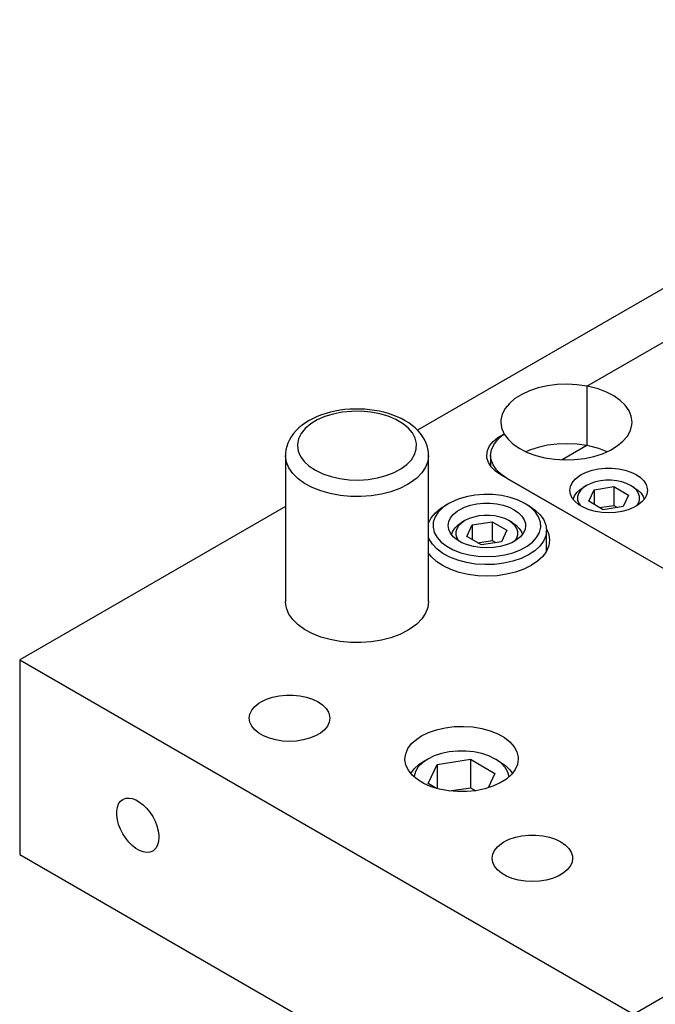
# Model space of a CAD drawing. Header units: inches. Extents: x 3 to 351, y 4 to 271.
# Tile 479 of 530: x 198.51 to 201.84, y 253.04 to 258.2. Entities that reach past the tile are written whole.
import ezdxf

# ---------------------------------------------------------------- set-up
doc = ezdxf.new("R2010")
doc.units = ezdxf.units.IN
doc.header["$LTSCALE"] = 0.5
doc.header["$MEASUREMENT"] = 0
doc.layers.add('DSS', color=7, linetype='Continuous')

msp = doc.modelspace()

# ---------------------------------------------------------------- linework, layer by layer
at = {"layer": 'DSS', "color": 190, "linetype": 'Continuous'}
for p, q in [((204.321, 258.2037), (200.5936, 256.0517)), ((201.4817, 256.2828), (202.7413, 257.01)), ((201.3786, 256.2927), (201.3263, 256.2908)), ((201.4308, 256.29), (201.3786, 256.2927)), ((201.1809, 256.2583), (201.1399, 256.2394)), ((201.2263, 256.2734), (201.1809, 256.2583)), ((201.2752, 256.2843), (201.2263, 256.2734)), ((201.3263, 256.2908), (201.2752, 256.2843)), ((201.4817, 256.2828), (201.4308, 256.29)), ((201.4817, 256.2828), (201.4817, 255.9709)), ((201.0752, 256.192), (201.053, 256.1646)), ((201.1044, 256.2171), (201.0752, 256.192)), ((201.1399, 256.2394), (201.1044, 256.2171)), ((201.053, 256.1646), (201.0382, 256.1356)), ((201.0312, 256.1056), (201.0306, 256.0943)), ((201.0306, 256.0943), (201.0346, 256.0641)), ((201.0382, 256.1356), (201.0312, 256.1056)), ((201.0346, 256.0641), (201.0465, 256.0346)), ((201.0465, 256.0346), (201.0482, 256.0315)), ((200.9715, 255.9691), (200.9899, 255.9919)), ((200.9899, 255.9919), (201.0149, 256.0125)), ((201.0149, 256.0125), (201.0457, 256.0303)), ((201.0457, 256.0303), (201.0473, 256.0311)), ((201.0473, 256.0311), (201.0482, 256.0315)), ((200.9564, 255.9197), (200.9602, 255.9448)), ((200.9602, 255.9448), (200.9715, 255.9691)), ((201.1809, 255.9464), (201.1618, 255.9383)), ((201.2263, 255.9615), (201.1809, 255.9464)), ((201.2752, 255.9724), (201.2263, 255.9615)), ((201.3263, 255.9789), (201.2752, 255.9724)), ((201.3786, 255.9808), (201.3263, 255.9789)), ((201.4817, 255.9709), (201.3524, 255.8962)), ((201.4308, 255.9781), (201.3786, 255.9808)), ((201.4817, 255.9709), (201.4308, 255.9781)), ((200.9574, 255.9072), (200.9564, 255.9197)), ((200.9649, 255.8824), (200.9574, 255.9072)), ((200.9798, 255.8587), (200.9649, 255.8824)), ((201.0016, 255.8369), (200.9798, 255.8587)), ((201.0296, 255.8177), (201.0016, 255.8369)), ((202.9282, 254.7215), (201.0296, 255.8177)), ((199.9016, 255.6522), (198.5088, 254.8481)), ((201.2695, 255.5339), (201.2813, 255.5052)), ((201.2813, 255.5052), (201.2853, 255.4758)), ((201.2853, 255.4758), (201.2813, 255.4463)), ((201.2694, 255.4176), (201.2499, 255.3902)), ((201.2813, 255.4463), (201.2694, 255.4176)), ((200.6671, 255.3872), (200.6516, 255.4068)), ((200.6945, 255.3622), (200.6671, 255.3872)), ((200.7283, 255.34), (200.6945, 255.3622)), ((201.2233, 255.365), (201.1902, 255.3424)), ((201.2499, 255.3902), (201.2233, 255.365)), ((200.7676, 255.3211), (200.7283, 255.34)), ((200.8116, 255.306), (200.7676, 255.3211)), ((201.1515, 255.3231), (201.108, 255.3075)), ((201.1902, 255.3424), (201.1515, 255.3231)), ((200.8591, 255.295), (200.8116, 255.306)), ((200.909, 255.2884), (200.8591, 255.295)), ((200.9601, 255.2863), (200.909, 255.2884)), ((201.0111, 255.2889), (200.9601, 255.2863)), ((201.0608, 255.296), (201.0111, 255.2889)), ((201.108, 255.3075), (201.0608, 255.296)), ((199.9016, 255.1502), (199.9016, 255.1543)), ((199.9067, 255.1188), (199.9016, 255.1502)), ((199.9196, 255.088), (199.9067, 255.1188)), ((200.6476, 255.1228), (200.6357, 255.0919)), ((200.6516, 255.1543), (200.6476, 255.1228)), ((199.9401, 255.0587), (199.9196, 255.088)), ((199.9677, 255.0315), (199.9401, 255.0587)), ((200.6161, 255.0624), (200.5894, 255.0348)), ((200.6357, 255.0919), (200.6161, 255.0624)), ((200.002, 255.0068), (199.9677, 255.0315)), ((200.0421, 254.9853), (200.002, 255.0068)), ((200.5417, 255.0012), (200.5003, 254.9805)), ((200.5559, 255.0098), (200.5417, 255.0012)), ((200.5894, 255.0348), (200.5559, 255.0098)), ((200.0872, 254.9674), (200.0421, 254.9853)), ((200.1363, 254.9535), (200.0872, 254.9674)), ((200.1884, 254.9438), (200.1363, 254.9535)), ((200.4042, 254.9507), (200.3515, 254.9421)), ((200.4541, 254.9636), (200.4042, 254.9507)), ((200.5003, 254.9805), (200.4541, 254.9636)), ((200.2424, 254.9387), (200.1884, 254.9438)), ((200.2972, 254.9381), (200.2424, 254.9387)), ((200.3515, 254.9421), (200.2972, 254.9381)), ((198.5088, 254.8481), (198.5088, 253.8275)), ((198.5088, 254.8481), (201.7261, 252.9906)), ((199.7739, 254.628), (199.802, 254.6417)), ((199.802, 254.6417), (199.8339, 254.6523)), ((199.8339, 254.6523), (199.8684, 254.6596)), ((199.8684, 254.6596), (199.9046, 254.6632)), ((199.9046, 254.6632), (199.9414, 254.6632)), ((199.9414, 254.6632), (199.9776, 254.6596)), ((199.9776, 254.6596), (200.0122, 254.6523)), ((200.0122, 254.6523), (200.044, 254.6417)), ((200.044, 254.6417), (200.0722, 254.628)), ((199.7248, 254.5836), (199.7403, 254.6028)), ((199.7403, 254.6028), (199.7614, 254.6202)), ((199.7614, 254.6202), (199.7739, 254.628)), ((200.0722, 254.628), (200.0958, 254.6118)), ((200.0958, 254.6118), (200.1142, 254.5934)), ((200.1142, 254.5934), (200.1268, 254.5734)), ((199.7121, 254.5419), (199.7153, 254.5631)), ((199.7153, 254.5208), (199.7121, 254.5419)), ((199.7153, 254.5631), (199.7248, 254.5836)), ((200.1268, 254.5734), (200.1332, 254.5525)), ((200.134, 254.5419), (200.1308, 254.5208)), ((200.1332, 254.5525), (200.134, 254.5419)), ((199.7248, 254.5003), (199.7153, 254.5208)), ((199.7403, 254.481), (199.7248, 254.5003)), ((200.1213, 254.5003), (200.1057, 254.481)), ((200.1308, 254.5208), (200.1213, 254.5003)), ((200.6936, 254.4814), (200.7389, 254.4917)), ((200.7389, 254.4917), (200.7865, 254.4976)), ((200.7865, 254.4976), (200.8352, 254.4989)), ((200.8352, 254.4989), (200.8835, 254.4956)), ((200.8835, 254.4956), (200.9303, 254.4878)), ((200.9303, 254.4878), (200.9742, 254.4756)), ((199.7614, 254.4636), (199.7403, 254.481)), ((199.7874, 254.4486), (199.7614, 254.4636)), ((199.8176, 254.4364), (199.7874, 254.4486)), ((199.8509, 254.4275), (199.8176, 254.4364)), ((200.0285, 254.4364), (199.9952, 254.4275)), ((200.0586, 254.4486), (200.0285, 254.4364)), ((200.0846, 254.4636), (200.0586, 254.4486)), ((200.1057, 254.481), (200.0846, 254.4636)), ((200.5895, 254.4322), (200.6147, 254.4488)), ((200.6147, 254.4488), (200.6518, 254.467)), ((200.6518, 254.467), (200.6936, 254.4814)), ((200.9742, 254.4756), (201.0141, 254.4595)), ((201.0141, 254.4595), (201.0489, 254.4398)), ((201.0489, 254.4398), (201.0777, 254.4172)), ((199.8864, 254.422), (199.8509, 254.4275)), ((199.923, 254.4201), (199.8864, 254.422)), ((199.9597, 254.422), (199.923, 254.4201)), ((199.9952, 254.4275), (199.9597, 254.422)), ((200.5317, 254.3556), (200.5436, 254.3829)), ((200.5436, 254.3829), (200.563, 254.4086)), ((200.563, 254.4086), (200.5895, 254.4322)), ((201.0777, 254.4172), (201.0996, 254.3921)), ((201.0996, 254.3921), (201.1142, 254.3652)), ((200.5277, 254.3276), (200.5317, 254.3556)), ((201.1142, 254.3652), (201.121, 254.3374)), ((201.121, 254.3374), (201.1215, 254.3276)), ((200.5278, 254.3239), (200.5277, 254.3276)), ((200.5328, 254.2959), (200.5278, 254.3239)), ((200.5457, 254.2688), (200.5328, 254.2959)), ((201.1175, 254.2996), (201.1056, 254.2723)), ((201.1215, 254.3276), (201.1175, 254.2996)), ((200.5661, 254.2433), (200.5457, 254.2688)), ((200.5935, 254.22), (200.5661, 254.2433)), ((201.0862, 254.2465), (201.0597, 254.2229)), ((201.1056, 254.2723), (201.0862, 254.2465)), ((200.627, 254.1996), (200.5935, 254.22)), ((200.6659, 254.1827), (200.627, 254.1996)), ((200.7091, 254.1697), (200.6659, 254.1827)), ((200.9887, 254.1847), (200.946, 254.1712)), ((201.0269, 254.2021), (200.9887, 254.1847)), ((201.0597, 254.2229), (201.0269, 254.2021)), ((200.7553, 254.1609), (200.7091, 254.1697)), ((200.8035, 254.1566), (200.7553, 254.1609)), ((200.8521, 254.1569), (200.8035, 254.1566)), ((200.9001, 254.1618), (200.8521, 254.1569)), ((200.946, 254.1712), (200.9001, 254.1618)), ((199.0175, 254.0552), (199.0208, 254.0752)), ((199.0208, 254.0752), (199.0274, 254.0923)), ((199.0274, 254.0923), (199.037, 254.106)), ((199.037, 254.106), (199.0494, 254.1159)), ((199.0494, 254.1159), (199.0642, 254.1217)), ((199.0642, 254.1217), (199.0808, 254.1232)), ((199.0808, 254.1232), (199.0989, 254.1203)), ((199.0989, 254.1203), (199.1179, 254.1132)), ((199.1179, 254.1132), (199.1372, 254.1021)), ((199.1372, 254.1021), (199.1561, 254.0873)), ((199.1561, 254.0873), (199.1742, 254.0692)), ((199.0175, 254.033), (199.0175, 254.0552)), ((199.0208, 254.0092), (199.0175, 254.033)), ((199.1742, 254.0692), (199.1909, 254.0485)), ((199.1909, 254.0485), (199.2057, 254.0257)), ((199.2057, 254.0257), (199.218, 254.0015)), ((199.0274, 253.9845), (199.0208, 254.0092)), ((199.037, 253.9596), (199.0274, 253.9845)), ((199.218, 254.0015), (199.2277, 253.9767)), ((199.2277, 253.9767), (199.2343, 253.952)), ((199.0494, 253.9355), (199.037, 253.9596)), ((199.0642, 253.9127), (199.0494, 253.9355)), ((199.2343, 253.952), (199.2376, 253.9281)), ((199.238, 253.9168), (199.2363, 253.8956)), ((199.2376, 253.9281), (199.238, 253.9168)), ((201.0748, 253.9068), (201.1067, 253.9175)), ((201.1067, 253.9175), (201.1412, 253.9247)), ((201.1412, 253.9247), (201.1774, 253.9284)), ((201.1774, 253.9284), (201.2142, 253.9284)), ((201.2142, 253.9284), (201.2504, 253.9247)), ((201.2504, 253.9247), (201.285, 253.9175)), ((201.285, 253.9175), (201.3168, 253.9068)), ((199.0808, 253.8919), (199.0642, 253.9127)), ((199.0989, 253.8738), (199.0808, 253.8919)), ((199.1179, 253.859), (199.0989, 253.8738)), ((199.2314, 253.877), (199.2232, 253.8615)), ((199.2363, 253.8956), (199.2314, 253.877)), ((200.9976, 253.8487), (201.0131, 253.868)), ((201.0131, 253.868), (201.0342, 253.8854)), ((201.0342, 253.8854), (201.0467, 253.8932)), ((201.0467, 253.8932), (201.0748, 253.9068)), ((201.3168, 253.9068), (201.345, 253.8932)), ((201.345, 253.8932), (201.3686, 253.8769)), ((201.3686, 253.8769), (201.387, 253.8585)), ((198.5088, 253.8275), (201.7261, 251.97)), ((199.1372, 253.8479), (199.1179, 253.859)), ((199.1561, 253.8408), (199.1372, 253.8479)), ((199.1742, 253.838), (199.1561, 253.8408)), ((199.1909, 253.8395), (199.1742, 253.838)), ((199.2057, 253.8453), (199.1909, 253.8395)), ((199.2122, 253.8497), (199.2057, 253.8453)), ((199.2232, 253.8615), (199.2122, 253.8497)), ((200.9849, 253.8071), (200.9881, 253.8282)), ((200.9881, 253.8282), (200.9976, 253.8487)), ((201.387, 253.8585), (201.3996, 253.8386)), ((201.3996, 253.8386), (201.406, 253.8177)), ((201.406, 253.8177), (201.4068, 253.8071)), ((201.7261, 252.9906), (203.1543, 253.8151)), ((200.9881, 253.7859), (200.9849, 253.8071)), ((200.9976, 253.7654), (200.9881, 253.7859)), ((201.0131, 253.7462), (200.9976, 253.7654)), ((201.394, 253.7654), (201.3785, 253.7462)), ((201.4036, 253.7859), (201.394, 253.7654)), ((201.4068, 253.8071), (201.4036, 253.7859)), ((201.0342, 253.7288), (201.0131, 253.7462)), ((201.0602, 253.7138), (201.0342, 253.7288)), ((201.0903, 253.7016), (201.0602, 253.7138)), ((201.3314, 253.7138), (201.3013, 253.7016)), ((201.3574, 253.7288), (201.3314, 253.7138)), ((201.3785, 253.7462), (201.3574, 253.7288)), ((201.1237, 253.6926), (201.0903, 253.7016)), ((201.1592, 253.6871), (201.1237, 253.6926)), ((201.1958, 253.6853), (201.1592, 253.6871)), ((201.2324, 253.6871), (201.1958, 253.6853)), ((201.268, 253.6926), (201.2324, 253.6871)), ((201.3013, 253.7016), (201.268, 253.6926))]:
    msp.add_line(p, q, dxfattribs=at)
at = {"layer": 'DSS', "color": 9, "linetype": 'Continuous'}
for p, q in [((201.4817, 256.2828), (202.7413, 257.01)), ((201.4817, 256.2828), (201.4817, 255.9709)), ((201.4923, 256.2807), (201.4817, 256.2828)), ((201.54, 256.2682), (201.4923, 256.2807)), ((201.5838, 256.2516), (201.54, 256.2682)), ((201.6228, 256.2314), (201.5838, 256.2516)), ((201.656, 256.208), (201.6228, 256.2314)), ((201.6827, 256.182), (201.656, 256.208)), ((200.1143, 256.1397), (200.091, 256.132)), ((200.1384, 256.1462), (200.1143, 256.1397)), ((200.163, 256.1517), (200.1384, 256.1462)), ((200.1881, 256.1561), (200.163, 256.1517)), ((200.2136, 256.1594), (200.1881, 256.1561)), ((200.2393, 256.1615), (200.2136, 256.1594)), ((200.2653, 256.1626), (200.2393, 256.1615)), ((200.2912, 256.1625), (200.2653, 256.1626)), ((200.3172, 256.1613), (200.2912, 256.1625)), ((200.3429, 256.159), (200.3172, 256.1613)), ((200.3684, 256.1556), (200.3429, 256.159)), ((200.3934, 256.1511), (200.3684, 256.1556)), ((200.418, 256.1454), (200.3934, 256.1511)), ((200.4419, 256.1387), (200.418, 256.1454)), ((200.4651, 256.1309), (200.4419, 256.1387)), ((201.7022, 256.1539), (201.6827, 256.182)), ((201.7141, 256.1244), (201.7022, 256.1539)), ((200.0069, 256.0907), (199.9888, 256.0778)), ((200.0264, 256.1026), (200.0069, 256.0907)), ((200.0469, 256.1135), (200.0264, 256.1026)), ((200.0685, 256.1233), (200.0469, 256.1135)), ((200.091, 256.132), (200.0685, 256.1233)), ((200.4874, 256.1221), (200.4651, 256.1309)), ((200.5088, 256.1122), (200.4874, 256.1221)), ((200.529, 256.1013), (200.5088, 256.1122)), ((200.548, 256.0895), (200.529, 256.1013)), ((200.5656, 256.0768), (200.548, 256.0895)), ((201.7181, 256.0943), (201.7141, 256.1244)), ((201.7172, 256.0796), (201.7181, 256.0943)), ((199.9434, 256.0336), (199.9318, 256.0174)), ((199.9569, 256.0492), (199.9434, 256.0336)), ((199.9721, 256.0639), (199.9569, 256.0492)), ((199.9888, 256.0778), (199.9721, 256.0639)), ((200.5817, 256.0633), (200.5656, 256.0768)), ((200.5963, 256.0491), (200.5817, 256.0633)), ((200.6091, 256.0344), (200.5963, 256.0491)), ((200.6203, 256.019), (200.6091, 256.0344)), ((201.6937, 256.0208), (201.7093, 256.0497)), ((201.7093, 256.0497), (201.7172, 256.0796)), ((199.9141, 255.9837), (199.9082, 255.9663)), ((199.922, 256.0007), (199.9141, 255.9837)), ((199.9318, 256.0174), (199.922, 256.0007)), ((200.6298, 256.0033), (200.6203, 256.019)), ((200.6376, 255.9871), (200.6298, 256.0033)), ((200.6437, 255.9705), (200.6376, 255.9871)), ((200.993, 255.9753), (201.0124, 256.0013)), ((201.0124, 256.0013), (201.0389, 256.025)), ((201.0389, 256.025), (201.0482, 256.0316)), ((201.0482, 256.0316), (201.0684, 256.0038)), ((201.0684, 256.0038), (201.0958, 255.978)), ((201.6407, 255.9688), (201.6706, 255.9936)), ((201.6706, 255.9936), (201.6937, 256.0208)), ((199.902, 255.9314), (199.9016, 255.9198)), ((199.9041, 255.9489), (199.902, 255.9314)), ((199.9082, 255.9663), (199.9041, 255.9489)), ((200.6481, 255.9537), (200.6437, 255.9705)), ((200.6507, 255.9365), (200.6481, 255.9537)), ((200.6516, 255.9198), (200.6507, 255.9365)), ((200.9771, 255.9197), (200.9811, 255.9479)), ((200.9811, 255.9479), (200.993, 255.9753)), ((201.0958, 255.978), (201.1297, 255.9549)), ((201.1297, 255.9549), (201.1692, 255.935)), ((201.1692, 255.935), (201.2135, 255.9189)), ((201.4817, 255.9709), (201.3524, 255.8962)), ((201.496, 255.968), (201.4817, 255.9709)), ((201.5434, 255.9552), (201.496, 255.968)), ((201.587, 255.9383), (201.5434, 255.9552)), ((201.5631, 255.9284), (201.6046, 255.9469)), ((201.6046, 255.9469), (201.6407, 255.9688)), ((199.9016, 255.9197), (199.9016, 255.1543)), ((200.6516, 255.1543), (200.6516, 255.9197)), ((200.9771, 255.9197), (200.9771, 255.8622)), ((200.9797, 255.8969), (200.9771, 255.9197)), ((200.9901, 255.8693), (200.9797, 255.8969)), ((201.2135, 255.9189), (201.2616, 255.9068)), ((201.2616, 255.9068), (201.3122, 255.8991)), ((201.3122, 255.8991), (201.3644, 255.8959)), ((201.3644, 255.8959), (201.4167, 255.8973)), ((201.4167, 255.8973), (201.4681, 255.9033)), ((201.4681, 255.9033), (201.5172, 255.9138)), ((201.5172, 255.9138), (201.5631, 255.9284)), ((201.0081, 255.843), (200.9901, 255.8693)), ((201.0333, 255.8188), (201.0081, 255.843)), ((201.4517, 255.819), (201.4788, 255.8321)), ((201.4788, 255.8321), (201.5095, 255.8423)), ((201.5095, 255.8423), (201.5428, 255.8493)), ((201.5428, 255.8493), (201.5776, 255.8529)), ((201.5776, 255.8529), (201.613, 255.8529)), ((201.613, 255.8529), (201.6479, 255.8493)), ((201.6479, 255.8493), (201.6812, 255.8423)), ((201.6812, 255.8423), (201.7118, 255.8321)), ((201.7118, 255.8321), (201.739, 255.819)), ((201.065, 255.7973), (201.0333, 255.8188)), ((202.8929, 254.742), (201.065, 255.7973)), ((201.3953, 255.7564), (201.4045, 255.7761)), ((201.4045, 255.7761), (201.4194, 255.7947)), ((201.4194, 255.7947), (201.4397, 255.8114)), ((201.4397, 255.8114), (201.4517, 255.819)), ((201.739, 255.819), (201.7617, 255.8033)), ((201.7617, 255.8033), (201.7794, 255.7856)), ((201.7794, 255.7856), (201.7915, 255.7664)), ((201.3922, 255.736), (201.3953, 255.7564)), ((201.3953, 255.7157), (201.3922, 255.736)), ((201.7915, 255.7664), (201.7977, 255.7462)), ((201.7985, 255.736), (201.7954, 255.7157)), ((201.7977, 255.7462), (201.7985, 255.736)), ((200.7689, 255.6733), (200.7574, 255.667)), ((200.8068, 255.6898), (200.7689, 255.6733)), ((200.849, 255.7024), (200.8068, 255.6898)), ((200.8943, 255.7107), (200.849, 255.7024)), ((200.9413, 255.7145), (200.8943, 255.7107)), ((200.9888, 255.7138), (200.9413, 255.7145)), ((201.0354, 255.7084), (200.9888, 255.7138)), ((201.0797, 255.6987), (201.0354, 255.7084)), ((201.1206, 255.6847), (201.0797, 255.6987)), ((201.1569, 255.667), (201.1206, 255.6847)), ((201.4045, 255.6959), (201.3953, 255.7157)), ((201.4194, 255.6774), (201.4045, 255.6959)), ((201.4397, 255.6606), (201.4194, 255.6774)), ((201.7712, 255.6774), (201.7509, 255.6606)), ((201.7862, 255.6959), (201.7712, 255.6774)), ((201.7954, 255.7157), (201.7862, 255.6959)), ((200.7026, 255.6225), (200.6857, 255.5968)), ((200.6877, 255.6185), (200.7163, 255.6422)), ((200.7268, 255.6461), (200.7026, 255.6225)), ((200.7163, 255.6422), (200.7362, 255.6548)), ((200.7574, 255.667), (200.7268, 255.6461)), ((200.7574, 255.667), (200.7362, 255.6548)), ((200.7813, 255.6103), (200.8016, 255.6271)), ((200.8016, 255.6271), (200.8135, 255.6346)), ((200.8135, 255.6346), (200.8407, 255.6478)), ((200.8407, 255.6478), (200.8713, 255.658)), ((200.8713, 255.658), (200.9046, 255.665)), ((200.9046, 255.665), (200.9395, 255.6685)), ((200.9395, 255.6685), (200.9749, 255.6685)), ((200.9749, 255.6685), (201.0097, 255.665)), ((201.0097, 255.665), (201.043, 255.658)), ((201.043, 255.658), (201.0737, 255.6478)), ((201.0737, 255.6478), (201.1008, 255.6346)), ((201.1008, 255.6346), (201.1236, 255.619)), ((201.1781, 255.6548), (201.1569, 255.667)), ((201.1874, 255.6462), (201.1569, 255.667)), ((201.1781, 255.6548), (201.2105, 255.6328)), ((201.2116, 255.6226), (201.1874, 255.6462)), ((201.2105, 255.6328), (201.2364, 255.6082)), ((201.2286, 255.597), (201.2116, 255.6226)), ((201.4648, 255.6462), (201.4397, 255.6606)), ((201.4938, 255.6345), (201.4648, 255.6462)), ((201.5259, 255.6258), (201.4938, 255.6345)), ((201.5601, 255.6205), (201.5259, 255.6258)), ((201.5953, 255.6188), (201.5601, 255.6205)), ((201.6306, 255.6205), (201.5953, 255.6188)), ((201.6648, 255.6258), (201.6306, 255.6205)), ((201.6969, 255.6345), (201.6648, 255.6258)), ((201.7259, 255.6462), (201.6969, 255.6345)), ((201.7509, 255.6606), (201.7259, 255.6462)), ((200.6516, 255.5649), (200.6659, 255.5926)), ((200.6659, 255.5926), (200.6877, 255.6185)), ((200.6764, 255.5699), (200.6751, 255.5425)), ((200.6857, 255.5968), (200.6764, 255.5699)), ((200.754, 255.5517), (200.7571, 255.5721)), ((200.7571, 255.5721), (200.7663, 255.5918)), ((200.7663, 255.5918), (200.7813, 255.6103)), ((201.1236, 255.619), (201.1413, 255.6013)), ((201.1413, 255.6013), (201.1534, 255.5821)), ((201.1534, 255.5821), (201.1595, 255.5619)), ((201.2379, 255.5701), (201.2286, 255.597)), ((201.2364, 255.6082), (201.2552, 255.5814)), ((201.2392, 255.5427), (201.2379, 255.5701)), ((201.2552, 255.5814), (201.2664, 255.5533)), ((200.6751, 255.5425), (200.6818, 255.5154)), ((200.7571, 255.5313), (200.754, 255.5517)), ((200.7663, 255.5116), (200.7571, 255.5313)), ((201.1572, 255.5313), (201.148, 255.5116)), ((201.1603, 255.5517), (201.1572, 255.5313)), ((201.1595, 255.5619), (201.1603, 255.5517)), ((201.2326, 255.5155), (201.2392, 255.5427)), ((201.2697, 255.5272), (201.2657, 255.4985)), ((201.2664, 255.5533), (201.2697, 255.5272)), ((201.2697, 255.418), (201.2697, 255.5272)), ((200.6552, 255.4807), (200.6516, 255.4895)), ((200.6719, 255.4535), (200.6552, 255.4807)), ((200.6818, 255.5154), (200.6962, 255.4893)), ((200.6962, 255.4893), (200.718, 255.4649)), ((200.7813, 255.4931), (200.7663, 255.5116)), ((200.8016, 255.4763), (200.7813, 255.4931)), ((200.8266, 255.4619), (200.8016, 255.4763)), ((201.1128, 255.4763), (201.0877, 255.4619)), ((201.1331, 255.4931), (201.1128, 255.4763)), ((201.148, 255.5116), (201.1331, 255.4931)), ((201.1965, 255.465), (201.2182, 255.4894)), ((201.2182, 255.4894), (201.2326, 255.5155)), ((201.2538, 255.4704), (201.2343, 255.4439)), ((201.2657, 255.4985), (201.2538, 255.4704)), ((200.6959, 255.4282), (200.6719, 255.4535)), ((200.7266, 255.4054), (200.6959, 255.4282)), ((200.718, 255.4649), (200.7466, 255.443)), ((200.7466, 255.443), (200.7811, 255.4242)), ((200.7811, 255.4242), (200.8206, 255.4089)), ((200.8556, 255.4501), (200.8266, 255.4619)), ((200.8877, 255.4415), (200.8556, 255.4501)), ((200.9219, 255.4362), (200.8877, 255.4415)), ((200.9572, 255.4344), (200.9219, 255.4362)), ((200.9924, 255.4362), (200.9572, 255.4344)), ((201.0266, 255.4415), (200.9924, 255.4362)), ((201.0587, 255.4501), (201.0266, 255.4415)), ((201.0877, 255.4619), (201.0587, 255.4501)), ((201.094, 255.409), (201.1334, 255.4242)), ((201.1334, 255.4242), (201.1679, 255.4431)), ((201.1679, 255.4431), (201.1965, 255.465)), ((201.2078, 255.4194), (201.1748, 255.3978)), ((201.2343, 255.4439), (201.2078, 255.4194)), ((200.7632, 255.3858), (200.7266, 255.4054)), ((200.8047, 255.3697), (200.7632, 255.3858)), ((200.8501, 255.3577), (200.8047, 255.3697)), ((200.8206, 255.4089), (200.864, 255.3977)), ((200.864, 255.3977), (200.91, 255.3909)), ((200.91, 255.3909), (200.9573, 255.3886)), ((200.9573, 255.3886), (201.0046, 255.3909)), ((201.0046, 255.3909), (201.0506, 255.3978)), ((201.0932, 255.3648), (201.0467, 255.3543)), ((201.0506, 255.3978), (201.094, 255.409)), ((201.1363, 255.3794), (201.0932, 255.3648)), ((201.1748, 255.3978), (201.1363, 255.3794)), ((200.8983, 255.35), (200.8501, 255.3577)), ((200.9479, 255.3469), (200.8983, 255.35)), ((200.9978, 255.3483), (200.9479, 255.3469)), ((201.0467, 255.3543), (200.9978, 255.3483))]:
    msp.add_line(p, q, dxfattribs=at)
at = {"layer": 'DSS', "color": 96, "linetype": 'Continuous'}
for p, q in [((200.1996, 256.1456), (200.1523, 256.1363)), ((200.2488, 256.1505), (200.1996, 256.1456)), ((200.2988, 256.1507), (200.2488, 256.1505)), ((200.3482, 256.1464), (200.2988, 256.1507)), ((200.3957, 256.1376), (200.3482, 256.1464)), ((200.4403, 256.1245), (200.3957, 256.1376)), ((200.0684, 256.1053), (200.0339, 256.0845)), ((200.1082, 256.1228), (200.0684, 256.1053)), ((200.1523, 256.1363), (200.1082, 256.1228)), ((200.4806, 256.1074), (200.4403, 256.1245)), ((200.5157, 256.0869), (200.4806, 256.1074)), ((200.5447, 256.0634), (200.5157, 256.0869)), ((199.9843, 256.0346), (199.9704, 256.0069)), ((200.0056, 256.0607), (199.9843, 256.0346)), ((200.0339, 256.0845), (200.0056, 256.0607)), ((200.5669, 256.0376), (200.5447, 256.0634)), ((200.5816, 256.01), (200.5669, 256.0376)), ((199.9704, 256.0069), (199.9643, 255.9783)), ((200.5885, 255.9815), (200.5816, 256.01)), ((199.9643, 255.9783), (199.9641, 255.9708)), ((199.9641, 255.9708), (199.9681, 255.942)), ((199.9681, 255.942), (199.98, 255.914)), ((200.5785, 255.9243), (200.5875, 255.9526)), ((200.5875, 255.9526), (200.5885, 255.9815)), ((199.9016, 255.9157), (199.9016, 255.9198)), ((199.9067, 255.8842), (199.9016, 255.9157)), ((199.9196, 255.8535), (199.9067, 255.8842)), ((199.98, 255.914), (199.9994, 255.8874)), ((199.9994, 255.8874), (200.026, 255.863)), ((200.5378, 255.8718), (200.5618, 255.8971)), ((200.5618, 255.8971), (200.5785, 255.9243)), ((200.6476, 255.8882), (200.6357, 255.8574)), ((200.6516, 255.9198), (200.6476, 255.8882)), ((199.9401, 255.8242), (199.9196, 255.8535)), ((200.026, 255.863), (200.0589, 255.8413)), ((200.0589, 255.8413), (200.0974, 255.823)), ((200.4291, 255.8133), (200.4706, 255.8293)), ((200.4706, 255.8293), (200.5071, 255.849)), ((200.5071, 255.849), (200.5378, 255.8718)), ((200.6161, 255.8279), (200.5894, 255.8003)), ((200.6357, 255.8574), (200.6161, 255.8279)), ((199.9677, 255.7969), (199.9401, 255.8242)), ((200.002, 255.7723), (199.9677, 255.7969)), ((200.0974, 255.823), (200.1405, 255.8084)), ((200.1405, 255.8084), (200.1871, 255.7979)), ((200.1871, 255.7979), (200.2359, 255.7919)), ((200.2359, 255.7919), (200.2858, 255.7904)), ((200.2858, 255.7904), (200.3355, 255.7936)), ((200.3355, 255.7936), (200.3837, 255.8013)), ((200.3837, 255.8013), (200.4291, 255.8133)), ((200.5559, 255.7753), (200.5417, 255.7667)), ((200.5894, 255.8003), (200.5559, 255.7753)), ((200.0421, 255.7508), (200.002, 255.7723)), ((200.0872, 255.7329), (200.0421, 255.7508)), ((200.1363, 255.719), (200.0872, 255.7329)), ((200.4541, 255.729), (200.4042, 255.7162)), ((200.5003, 255.746), (200.4541, 255.729)), ((200.5417, 255.7667), (200.5003, 255.746)), ((200.1884, 255.7093), (200.1363, 255.719)), ((200.2424, 255.7041), (200.1884, 255.7093)), ((200.2972, 255.7036), (200.2424, 255.7041)), ((200.3515, 255.7076), (200.2972, 255.7036)), ((200.4042, 255.7162), (200.3515, 255.7076))]:
    msp.add_line(p, q, dxfattribs=at)
at = {"layer": 'DSS', "color": 132, "linetype": 'Continuous'}
for p, q in [((201.5264, 255.7805), (201.5018, 255.7723)), ((201.5531, 255.7861), (201.5264, 255.7805)), ((201.5811, 255.789), (201.5531, 255.7861)), ((201.6095, 255.789), (201.5811, 255.789)), ((201.6375, 255.7861), (201.6095, 255.789)), ((201.6642, 255.7805), (201.6375, 255.7861)), ((201.6888, 255.7723), (201.6642, 255.7805)), ((201.4163, 255.7073), (201.4287, 255.7248)), ((201.4287, 255.7248), (201.4461, 255.7407)), ((201.4476, 255.735), (201.4379, 255.7196)), ((201.4461, 255.7407), (201.4627, 255.7517)), ((201.4618, 255.7492), (201.4476, 255.735)), ((201.4801, 255.7617), (201.4618, 255.7492)), ((201.4801, 255.7617), (201.4627, 255.7517)), ((201.5018, 255.7723), (201.4801, 255.7617)), ((201.4801, 255.7617), (201.4801, 255.7617)), ((201.4908, 255.679), (201.5188, 255.7394)), ((201.5188, 255.7394), (201.6234, 255.7556)), ((201.5188, 255.7394), (201.5188, 255.6629)), ((201.6234, 255.7556), (201.6999, 255.7114)), ((201.6234, 255.7556), (201.6234, 255.6576)), ((201.7106, 255.7617), (201.6888, 255.7723)), ((201.7279, 255.7517), (201.7106, 255.7617)), ((201.7286, 255.7494), (201.7106, 255.7617)), ((201.7279, 255.7517), (201.7489, 255.7373)), ((201.7429, 255.7352), (201.7286, 255.7494)), ((201.7527, 255.7198), (201.7429, 255.7352)), ((201.7489, 255.7373), (201.7653, 255.7209)), ((201.4093, 255.6889), (201.4163, 255.7073)), ((201.4379, 255.7196), (201.433, 255.7034)), ((201.433, 255.7034), (201.433, 255.687)), ((201.433, 255.687), (201.4379, 255.6708)), ((201.5673, 255.6348), (201.4908, 255.679)), ((201.6999, 255.7114), (201.6719, 255.651)), ((201.7577, 255.7036), (201.7527, 255.7198)), ((201.7529, 255.6711), (201.7577, 255.6872)), ((201.7577, 255.6872), (201.7577, 255.7036)), ((201.7653, 255.7209), (201.7764, 255.7032)), ((201.7764, 255.7032), (201.7813, 255.6889)), ((201.4379, 255.6708), (201.4474, 255.6556)), ((201.5481, 255.6459), (201.6234, 255.6576)), ((201.6719, 255.651), (201.5673, 255.6348)), ((201.6234, 255.6576), (201.6426, 255.6465)), ((201.7432, 255.6556), (201.7529, 255.6711)), ((200.8419, 255.5774), (200.8236, 255.5649)), ((200.8419, 255.5774), (200.8246, 255.5674)), ((200.8637, 255.588), (200.8419, 255.5774)), ((200.8419, 255.5774), (200.8419, 255.5774)), ((200.8883, 255.5962), (200.8637, 255.588)), ((200.8806, 255.5551), (200.9852, 255.5713)), ((200.915, 255.6018), (200.8883, 255.5962)), ((200.943, 255.6046), (200.915, 255.6018)), ((200.9714, 255.6046), (200.943, 255.6046)), ((200.9994, 255.6018), (200.9714, 255.6046)), ((200.9852, 255.5713), (201.0617, 255.5271)), ((200.9852, 255.5713), (200.9852, 255.4733)), ((201.0261, 255.5962), (200.9994, 255.6018)), ((201.0507, 255.588), (201.0261, 255.5962)), ((201.0724, 255.5774), (201.0507, 255.588)), ((201.0898, 255.5674), (201.0724, 255.5774)), ((201.0905, 255.565), (201.0724, 255.5774)), ((200.7712, 255.5046), (200.7781, 255.523)), ((200.7781, 255.523), (200.7905, 255.5405)), ((200.7905, 255.5405), (200.808, 255.5564)), ((200.7997, 255.5352), (200.7948, 255.5191)), ((200.7948, 255.5191), (200.7948, 255.5027)), ((200.8094, 255.5507), (200.7997, 255.5352)), ((200.808, 255.5564), (200.8246, 255.5674)), ((200.8236, 255.5649), (200.8094, 255.5507)), ((200.8526, 255.4947), (200.8806, 255.5551)), ((200.8806, 255.5551), (200.8806, 255.4785)), ((201.0617, 255.5271), (201.0337, 255.4667)), ((201.0898, 255.5674), (201.1108, 255.553)), ((201.1047, 255.5509), (201.0905, 255.565)), ((201.1145, 255.5355), (201.1047, 255.5509)), ((201.1108, 255.553), (201.1271, 255.5366)), ((201.1195, 255.5193), (201.1145, 255.5355)), ((201.1196, 255.5029), (201.1195, 255.5193)), ((201.1271, 255.5366), (201.1383, 255.5189)), ((201.1383, 255.5189), (201.1432, 255.5046)), ((200.7948, 255.5027), (200.7997, 255.4865)), ((200.7997, 255.4865), (200.8093, 255.4713)), ((200.9292, 255.4505), (200.8526, 255.4947)), ((200.9099, 255.4616), (200.9852, 255.4733)), ((201.0337, 255.4667), (200.9292, 255.4505)), ((200.9852, 255.4733), (201.0044, 255.4622)), ((201.1051, 255.4713), (201.1147, 255.4867)), ((201.1147, 255.4867), (201.1196, 255.5029)), ((200.6812, 254.3438), (200.6478, 254.3276)), ((200.7189, 254.3563), (200.6812, 254.3438)), ((200.7599, 254.3649), (200.7189, 254.3563)), ((200.8028, 254.3693), (200.7599, 254.3649)), ((200.8464, 254.3693), (200.8028, 254.3693)), ((200.8893, 254.3649), (200.8464, 254.3693)), ((200.9302, 254.3563), (200.8893, 254.3649)), ((200.968, 254.3438), (200.9302, 254.3563)), ((201.0014, 254.3276), (200.968, 254.3438)), ((200.577, 254.2771), (200.603, 254.3)), ((200.598, 254.2865), (200.5831, 254.2629)), ((200.6198, 254.3083), (200.598, 254.2865)), ((200.603, 254.3), (200.6257, 254.3148)), ((200.6478, 254.3276), (200.6198, 254.3083)), ((200.6478, 254.3276), (200.6257, 254.3148)), ((200.6478, 254.3276), (200.6478, 254.3276)), ((200.6503, 254.1986), (200.697, 254.2992)), ((200.697, 254.2992), (200.8713, 254.3261)), ((200.697, 254.2992), (200.697, 254.1728)), ((200.8713, 254.3261), (200.9989, 254.2525)), ((200.8713, 254.3261), (200.8713, 254.1775)), ((201.0235, 254.3148), (201.0014, 254.3276)), ((201.0055, 254.3251), (201.0014, 254.3276)), ((201.0327, 254.3055), (201.0055, 254.3251)), ((201.0235, 254.3148), (201.054, 254.2939)), ((201.0536, 254.2834), (201.0327, 254.3055)), ((201.0675, 254.2596), (201.0536, 254.2834)), ((201.054, 254.2939), (201.0781, 254.2703)), ((200.5581, 254.252), (200.577, 254.2771)), ((200.5755, 254.2381), (200.5751, 254.2347)), ((200.5831, 254.2629), (200.5755, 254.2381)), ((200.9989, 254.2525), (200.9634, 254.1761)), ((201.0741, 254.2347), (201.0675, 254.2596)), ((201.0781, 254.2703), (201.091, 254.252)), ((200.6929, 254.174), (200.6503, 254.1986)), ((200.7599, 254.1603), (200.8713, 254.1775)), ((200.8713, 254.1775), (200.8988, 254.1616))]:
    msp.add_line(p, q, dxfattribs=at)

doc.saveas('drawing.dxf')
